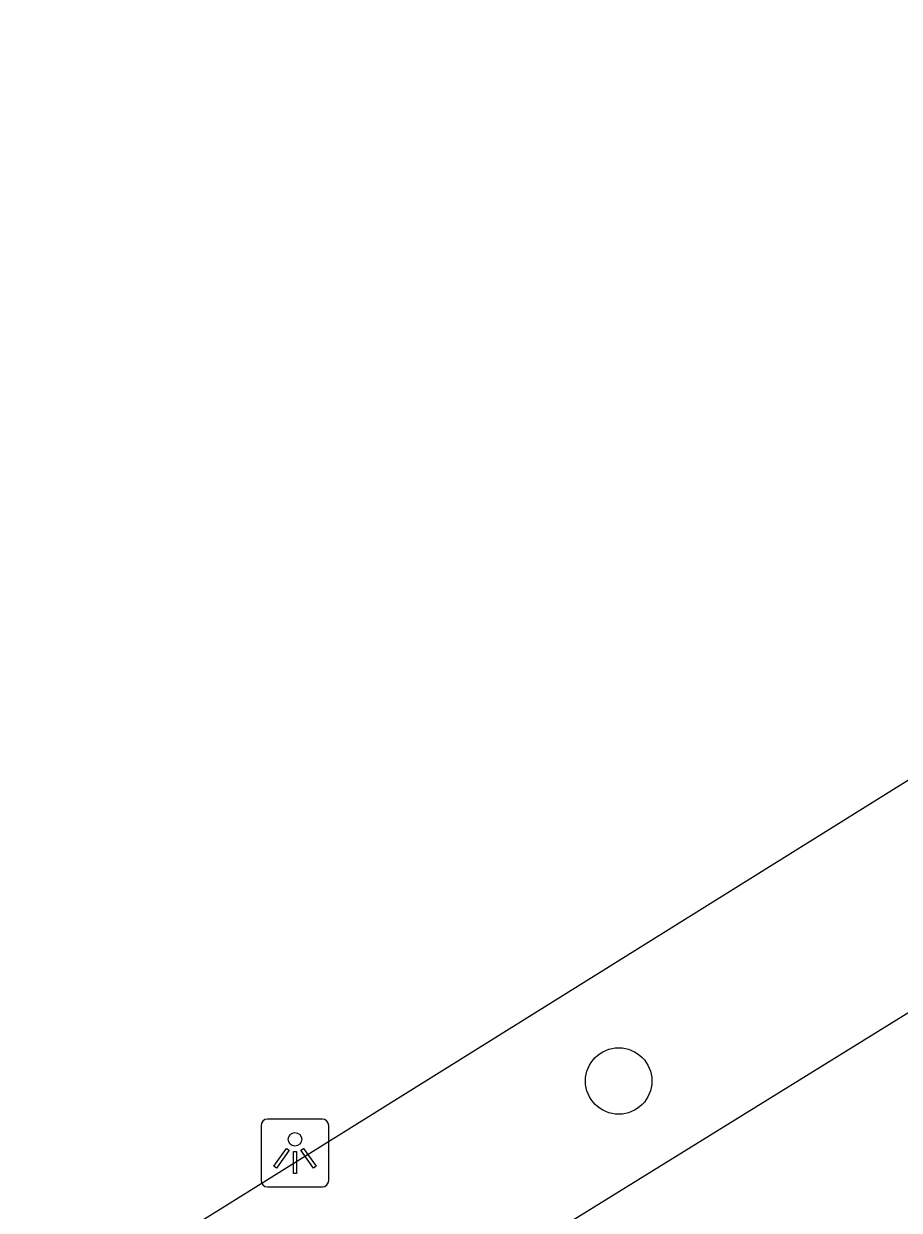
# Model space of a CAD drawing. Extents: x 158461 to 159795, y 387220 to 388672.
# Drawn here: x 158473.66 to 158486.55, y 387848.21 to 387865.67 of the extents above; entities that cross this region are included whole.
import ezdxf

# ---------------------------------------------------------------- set-up
doc = ezdxf.new("R2010")
doc.units = 0
for name, color, linetype in [('IMGEO_Boom', 7, 'Continuous'), ('IMGEO_Fietspad_open', 7, 'Continuous'), ('IMGEO_Lichtpunt', 7, 'Continuous'), ('IMGEO_Rijbaan_lokaal_gesloten', 7, 'Continuous')]:
    doc.layers.add(name, color=color, linetype=linetype)

msp = doc.modelspace()

# ---------------------------------------------------------------- linework, layer by layer
at = {"layer": 'IMGEO_Boom'}
msp.add_circle((158482.417, 387850.117), 0.489, dxfattribs=at)
at = {"layer": 'IMGEO_Fietspad_open'}
msp.add_lwpolyline([(158473.66, 387846.433), (158493.253, 387858.646)], dxfattribs=at)
at = {"layer": 'IMGEO_Lichtpunt'}
for p, q in [((158477.153, 387849.461), (158477.153, 387848.654)), ((158477.153, 387849.461), (158477.153, 387848.654)), ((158478.055, 387849.556), (158477.247, 387849.556)), ((158478.055, 387849.556), (158477.247, 387849.556)), ((158478.149, 387848.654), (158478.149, 387849.461)), ((158478.149, 387848.654), (158478.149, 387849.461)), ((158477.247, 387848.56), (158478.055, 387848.56)), ((158477.247, 387848.56), (158478.055, 387848.56))]:
    msp.add_line(p, q, dxfattribs=at)
for points in [[(158477.527, 387849.125), (158477.566, 387849.097), (158477.378, 387848.835), (158477.34, 387848.862), (158477.527, 387849.125)], [(158477.739, 387849.097), (158477.777, 387849.124), (158477.964, 387848.862), (158477.925, 387848.834), (158477.739, 387849.097)], [(158477.629, 387849.077), (158477.676, 387849.077), (158477.676, 387848.755), (158477.629, 387848.755), (158477.629, 387849.077)]]:
    msp.add_lwpolyline(points, dxfattribs=at)
msp.add_circle((158477.652, 387849.259), 0.0994, dxfattribs=at)
for centre, start, end in [((158477.247, 387849.461), 90, 180), ((158477.247, 387849.461), 90, 180), ((158478.055, 387849.461), 0, 90), ((158478.055, 387849.461), 0, 90), ((158477.247, 387848.654), 180, 270), ((158477.247, 387848.654), 180, 270), ((158478.055, 387848.654), 270, 0), ((158478.055, 387848.654), 270, 360)]:
    msp.add_arc(centre, 0.0946, start, end, dxfattribs=at)
at = {"layer": 'IMGEO_Rijbaan_lokaal_gesloten'}
msp.add_lwpolyline([(158475.023, 387843.917), (158511.48, 387866.466)], dxfattribs=at)

doc.saveas('drawing.dxf')
